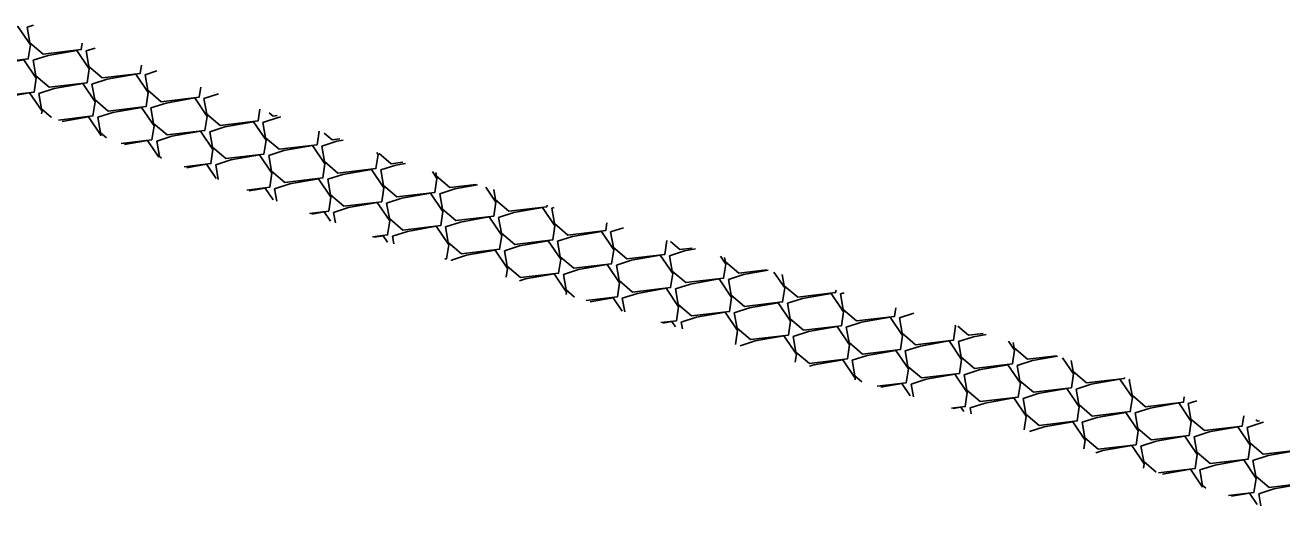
# Model space of a CAD drawing. Extents: x 2384780 to 2405432, y 547869 to 573706.
# Drawn here: x 2394101.1 to 2394195, y 553622.6 to 553659.4 of the extents above; entities that cross this region are included whole.
import ezdxf

# ---------------------------------------------------------------- set-up
doc = ezdxf.new("R2010")
doc.units = 0
doc.layers.add('Old_Level_5', color=7, linetype='Continuous')

msp = doc.modelspace()

# ---------------------------------------------------------------- linework, layer by layer
at = {"layer": 'Old_Level_5'}
for points in [[(2394097.328, 553658.508), (2394098.457, 553658.873), (2394100.599, 553659.25), (2394101.526, 553657.878), (2394101.368, 553656.834), (2394098.533, 553656.5), (2394097.532, 553657.351), (2394097.328, 553658.508)], [(2394101.292, 553659.208), (2394101.755, 553659.357)], [(2394105.403, 553658.004), (2394105.331, 553657.534), (2394102.496, 553657.199), (2394101.496, 553658.05), (2394101.292, 553659.208)], [(2394101.728, 553656.733), (2394102.857, 553657.097), (2394104.999, 553657.475), (2394105.927, 553656.103), (2394105.768, 553655.059), (2394102.933, 553654.724), (2394101.932, 553655.576), (2394101.728, 553656.733)], [(2394105.692, 553657.432), (2394106.362, 553657.648)], [(2394109.824, 553656.364), (2394109.732, 553655.758), (2394106.897, 553655.423), (2394105.896, 553656.275), (2394105.692, 553657.432)], [(2394097.764, 553656.034), (2394098.893, 553656.398), (2394101.035, 553656.776), (2394101.963, 553655.404), (2394101.804, 553654.36), (2394098.969, 553654.025), (2394097.968, 553654.877), (2394097.764, 553656.034)], [(2394106.128, 553654.958), (2394107.257, 553655.322), (2394109.399, 553655.699), (2394110.327, 553654.327), (2394110.168, 553653.284), (2394107.333, 553652.949), (2394106.333, 553653.801), (2394106.128, 553654.958)], [(2394110.092, 553655.657), (2394110.969, 553655.939)], [(2394114.245, 553654.724), (2394114.132, 553653.983), (2394111.297, 553653.648), (2394110.296, 553654.5), (2394110.092, 553655.657)], [(2394102.164, 553654.259), (2394103.294, 553654.623), (2394105.436, 553655), (2394106.363, 553653.628), (2394106.204, 553652.585), (2394103.626, 553652.28)], [(2394099.26, 553653.902), (2394099.329, 553653.924), (2394101.471, 553654.302), (2394102.399, 553652.929), (2394102.371, 553652.746)], [(2394103.107, 553652.473), (2394102.368, 553653.102), (2394102.164, 553654.259)], [(2394110.529, 553653.182), (2394111.658, 553653.547), (2394113.8, 553653.924), (2394114.727, 553652.552), (2394114.568, 553651.508), (2394111.733, 553651.174), (2394110.732, 553652.025), (2394110.529, 553653.182)], [(2394114.492, 553653.881), (2394115.575, 553654.231)], [(2394118.666, 553653.084), (2394118.532, 553652.207), (2394115.697, 553651.873), (2394114.697, 553652.724), (2394114.492, 553653.881)], [(2394115.262, 553654.347), (2394115.261, 553654.347), (2394115.26, 553654.348)], [(2394106.565, 553652.483), (2394107.694, 553652.848), (2394109.836, 553653.225), (2394110.763, 553651.853), (2394110.604, 553650.809), (2394108.316, 553650.539)], [(2394119.954, 553652.606), (2394119.661, 553652.571), (2394119.362, 553652.826)], [(2394103.9, 553652.179), (2394105.872, 553652.526), (2394106.799, 553651.154), (2394106.791, 553651.105)], [(2394107.212, 553650.949), (2394106.769, 553651.326), (2394106.565, 553652.483)], [(2394114.929, 553651.407), (2394116.058, 553651.771), (2394118.2, 553652.149), (2394119.127, 553650.777), (2394118.968, 553649.733), (2394116.133, 553649.398), (2394115.133, 553650.25), (2394114.929, 553651.407)], [(2394118.893, 553652.106), (2394120.022, 553652.47), (2394120.225, 553652.506)], [(2394123.086, 553651.444), (2394122.932, 553650.432), (2394120.097, 553650.097), (2394119.096, 553650.949), (2394118.893, 553652.106)], [(2394110.965, 553650.708), (2394112.094, 553651.072), (2394114.236, 553651.45), (2394115.163, 553650.078), (2394115.004, 553649.034), (2394113.005, 553648.798)], [(2394123.293, 553650.331), (2394124.422, 553650.694), (2394124.887, 553650.777)], [(2394124.647, 553650.865), (2394124.061, 553650.796), (2394123.464, 553651.304)], [(2394108.559, 553650.449), (2394110.272, 553650.751), (2394111.118, 553649.498)], [(2394111.317, 553649.424), (2394111.169, 553649.551), (2394110.965, 553650.708)], [(2394119.329, 553649.632), (2394120.458, 553649.996), (2394122.6, 553650.373), (2394123.527, 553649.001), (2394123.368, 553647.958), (2394120.533, 553647.623), (2394119.533, 553648.475), (2394119.329, 553649.632)], [(2394127.391, 553649.848), (2394127.491, 553649.7), (2394127.332, 553648.657), (2394124.497, 553648.322), (2394123.497, 553649.174), (2394123.293, 553650.331)], [(2394113.217, 553648.719), (2394114.672, 553648.976), (2394115.391, 553647.912)], [(2394115.365, 553648.933), (2394116.494, 553649.297), (2394118.636, 553649.674), (2394119.563, 553648.302), (2394119.405, 553647.259), (2394117.694, 553647.057)], [(2394115.556, 553647.851), (2394115.365, 553648.933)], [(2394129.34, 553649.125), (2394128.461, 553649.021), (2394127.566, 553649.783)], [(2394127.693, 553648.555), (2394128.822, 553648.919), (2394129.548, 553649.047)], [(2394123.729, 553647.856), (2394124.858, 553648.22), (2394127, 553648.598), (2394127.927, 553647.226), (2394127.769, 553646.182), (2394124.934, 553645.847), (2394123.933, 553646.699), (2394123.729, 553647.856)], [(2394131.547, 553648.433), (2394131.891, 553647.924), (2394131.732, 553646.881), (2394128.897, 553646.546), (2394127.897, 553647.398), (2394127.693, 553648.555)], [(2394134.807, 553647.475), (2394132.861, 553647.245), (2394131.861, 553648.097), (2394131.815, 553648.355)], [(2394117.876, 553646.989), (2394119.072, 553647.2), (2394119.663, 553646.326)], [(2394119.765, 553647.157), (2394120.894, 553647.521), (2394123.036, 553647.899), (2394123.963, 553646.527), (2394123.805, 553645.483), (2394122.383, 553645.316)], [(2394119.929, 553646.227), (2394119.765, 553647.157)], [(2394132.093, 553646.78), (2394133.222, 553647.144), (2394134.917, 553647.443)], [(2394135.541, 553647.26), (2394136.291, 553646.149), (2394136.132, 553645.106), (2394133.297, 553644.771), (2394132.297, 553645.623), (2394132.093, 553646.78)], [(2394140.113, 553645.916), (2394140.096, 553645.805), (2394137.262, 553645.47), (2394136.261, 553646.321), (2394136.126, 553647.088)], [(2394124.165, 553645.382), (2394125.294, 553645.746), (2394127.436, 553646.123), (2394128.363, 553644.751), (2394128.205, 553643.708), (2394127.073, 553643.574)], [(2394128.129, 553646.081), (2394129.258, 553646.445), (2394131.4, 553646.823), (2394132.327, 553645.45), (2394132.169, 553644.407), (2394129.334, 553644.072), (2394128.333, 553644.924), (2394128.129, 553646.081)], [(2394122.535, 553645.26), (2394123.472, 553645.425), (2394123.936, 553644.739)], [(2394124.303, 553644.603), (2394124.165, 553645.382)], [(2394136.493, 553645.004), (2394137.622, 553645.368), (2394139.764, 553645.746), (2394140.691, 553644.374), (2394140.533, 553643.331), (2394137.698, 553642.995), (2394136.697, 553643.847), (2394136.493, 553645.004)], [(2394140.457, 553645.703), (2394140.637, 553645.761)], [(2394144.584, 553644.601), (2394144.496, 553644.029), (2394141.661, 553643.694), (2394140.661, 553644.546), (2394140.457, 553645.703)], [(2394128.566, 553643.606), (2394129.694, 553643.971), (2394131.836, 553644.348), (2394132.764, 553642.976), (2394132.605, 553641.932), (2394132.467, 553641.916)], [(2394132.529, 553644.306), (2394133.658, 553644.669), (2394135.8, 553645.047), (2394136.728, 553643.675), (2394136.569, 553642.632), (2394133.734, 553642.297), (2394132.733, 553643.148), (2394132.529, 553644.306)], [(2394144.857, 553643.928), (2394145.819, 553644.238)], [(2394127.194, 553643.53), (2394127.873, 553643.649), (2394128.195, 553643.172)], [(2394128.666, 553643.034), (2394128.566, 553643.606)], [(2394136.93, 553642.53), (2394138.058, 553642.894), (2394140.2, 553643.272), (2394141.128, 553641.9), (2394140.969, 553640.856), (2394138.134, 553640.521), (2394137.133, 553641.373), (2394136.93, 553642.53)], [(2394140.893, 553643.229), (2394142.022, 553643.593), (2394144.164, 553643.971), (2394145.092, 553642.598), (2394144.933, 553641.555), (2394142.098, 553641.22), (2394141.097, 553642.072), (2394140.893, 553643.229)], [(2394149.054, 553643.287), (2394148.897, 553642.254), (2394146.062, 553641.919), (2394145.061, 553642.771), (2394144.857, 553643.928)], [(2394132.965, 553641.831), (2394134.095, 553642.195), (2394136.237, 553642.573), (2394137.164, 553641.201), (2394137.067, 553640.564)], [(2394149.257, 553642.152), (2394150.386, 553642.517), (2394151.192, 553642.659)], [(2394150.956, 553642.728), (2394150.025, 553642.618), (2394149.337, 553643.204)], [(2394132.977, 553641.766), (2394132.965, 553641.831)], [(2394141.329, 553640.755), (2394142.459, 553641.119), (2394144.601, 553641.497), (2394145.528, 553640.124), (2394145.369, 553639.081), (2394143.043, 553638.806)], [(2394145.293, 553641.454), (2394146.422, 553641.818), (2394148.564, 553642.195), (2394149.492, 553640.823), (2394149.333, 553639.78), (2394146.498, 553639.445), (2394145.498, 553640.297), (2394145.293, 553641.454)], [(2394153.058, 553642.11), (2394153.456, 553641.522), (2394153.297, 553640.478), (2394150.462, 553640.144), (2394149.461, 553640.995), (2394149.257, 553642.152)], [(2394156.526, 553641.091), (2394154.426, 553640.843), (2394153.425, 553641.694), (2394153.368, 553642.019)], [(2394138.047, 553640.275), (2394138.495, 553640.42), (2394140.637, 553640.797), (2394141.564, 553639.425), (2394141.537, 553639.249)], [(2394142.158, 553639.066), (2394141.533, 553639.598), (2394141.329, 553640.755)], [(2394153.657, 553640.377), (2394154.786, 553640.741), (2394156.617, 553641.064)], [(2394157.052, 553640.936), (2394157.856, 553639.747), (2394157.697, 553638.703), (2394154.862, 553638.368), (2394153.862, 553639.22), (2394153.657, 553640.377)], [(2394161.687, 553639.574), (2394161.661, 553639.402), (2394158.826, 553639.067), (2394157.825, 553639.919), (2394157.678, 553640.752)], [(2394145.73, 553638.979), (2394146.859, 553639.343), (2394149.001, 553639.721), (2394149.928, 553638.349), (2394149.769, 553637.305), (2394148.611, 553637.169)], [(2394149.694, 553639.678), (2394150.823, 553640.042), (2394152.965, 553640.42), (2394153.892, 553639.048), (2394153.733, 553638.004), (2394150.898, 553637.669), (2394149.897, 553638.521), (2394149.694, 553639.678)], [(2394143.331, 553638.721), (2394145.037, 553639.022), (2394145.714, 553638.02)], [(2394145.909, 553637.963), (2394145.73, 553638.979)], [(2394154.094, 553637.903), (2394155.223, 553638.267), (2394157.365, 553638.645), (2394158.292, 553637.272), (2394158.133, 553636.229), (2394155.298, 553635.894), (2394154.298, 553636.746), (2394154.094, 553637.903)], [(2394158.058, 553638.602), (2394159.186, 553638.966), (2394161.328, 553639.343), (2394162.256, 553637.971), (2394162.097, 553636.928), (2394159.262, 553636.593), (2394158.262, 553637.444), (2394158.058, 553638.602)], [(2394162.021, 553639.301), (2394162.305, 553639.392)], [(2394166.157, 553638.26), (2394166.061, 553637.627), (2394163.226, 553637.292), (2394162.226, 553638.144), (2394162.021, 553639.301)], [(2394150.13, 553637.204), (2394151.259, 553637.568), (2394153.401, 553637.946), (2394154.328, 553636.573), (2394154.17, 553635.534)], [(2394166.422, 553637.525), (2394167.487, 553637.869)], [(2394148.754, 553637.126), (2394149.437, 553637.247), (2394149.708, 553636.846)], [(2394150.22, 553636.695), (2394150.13, 553637.204)], [(2394158.494, 553636.128), (2394159.623, 553636.492), (2394161.765, 553636.869), (2394162.692, 553635.497), (2394162.533, 553634.454), (2394159.698, 553634.118), (2394158.698, 553634.97), (2394158.494, 553636.128)], [(2394162.458, 553636.826), (2394163.587, 553637.191), (2394165.729, 553637.568), (2394166.656, 553636.196), (2394166.497, 553635.152), (2394163.662, 553634.818), (2394162.662, 553635.669), (2394162.458, 553636.826)], [(2394170.575, 553636.961), (2394170.62, 553636.895), (2394170.461, 553635.851), (2394167.626, 553635.517), (2394166.626, 553636.368), (2394166.422, 553637.525)], [(2394172.675, 553636.344), (2394171.59, 553636.216), (2394170.787, 553636.899)], [(2394154.53, 553635.429), (2394155.659, 553635.792), (2394157.801, 553636.17), (2394158.728, 553634.798), (2394158.64, 553634.219)], [(2394166.858, 553635.051), (2394167.987, 553635.415), (2394170.129, 553635.793), (2394171.056, 553634.421), (2394170.897, 553633.377), (2394168.062, 553633.042), (2394167.062, 553633.894), (2394166.858, 553635.051)], [(2394170.822, 553635.75), (2394171.951, 553636.114), (2394172.892, 553636.28)], [(2394174.569, 553635.787), (2394175.02, 553635.119), (2394174.861, 553634.076), (2394172.026, 553633.741), (2394171.026, 553634.593), (2394170.822, 553635.75)], [(2394154.53, 553635.427), (2394154.53, 553635.429)], [(2394162.894, 553634.352), (2394164.023, 553634.716), (2394166.165, 553635.094), (2394167.092, 553633.721), (2394166.934, 553632.678), (2394164.755, 553632.421)], [(2394178.141, 553634.694), (2394175.99, 553634.44), (2394174.99, 553635.292), (2394174.921, 553635.684)], [(2394159.709, 553633.905), (2394160.059, 553634.017), (2394162.201, 553634.395), (2394163.129, 553633.022), (2394163.11, 553632.904)], [(2394163.613, 553632.757), (2394163.098, 553633.195), (2394162.894, 553634.352)], [(2394171.258, 553633.275), (2394172.387, 553633.64), (2394174.529, 553634.017), (2394175.456, 553632.645), (2394175.297, 553631.601), (2394172.462, 553631.267), (2394171.462, 553632.118), (2394171.258, 553633.275)], [(2394175.222, 553633.975), (2394176.351, 553634.338), (2394178.221, 553634.668)], [(2394178.61, 553634.544), (2394179.42, 553633.344), (2394179.261, 553632.301), (2394176.427, 553631.966), (2394175.426, 553632.817), (2394175.222, 553633.975)], [(2394183.235, 553633.06), (2394183.225, 553633), (2394180.39, 553632.664), (2394179.39, 553633.516), (2394179.245, 553634.34)], [(2394167.294, 553632.576), (2394168.423, 553632.941), (2394170.565, 553633.319), (2394171.492, 553631.946), (2394171.334, 553630.903), (2394170.323, 553630.783)], [(2394165.024, 553632.341), (2394166.601, 553632.62), (2394167.227, 553631.694)], [(2394167.462, 553631.625), (2394167.294, 553632.576)], [(2394175.658, 553631.5), (2394176.787, 553631.864), (2394178.929, 553632.242), (2394179.856, 553630.87), (2394179.698, 553629.826), (2394176.863, 553629.491), (2394175.862, 553630.343), (2394175.658, 553631.5)], [(2394179.622, 553632.199), (2394180.751, 553632.563), (2394182.893, 553632.941), (2394183.82, 553631.569), (2394183.661, 553630.525), (2394180.826, 553630.19), (2394179.826, 553631.042), (2394179.622, 553632.199)], [(2394183.586, 553632.898), (2394183.663, 553632.923)], [(2394187.687, 553631.632), (2394187.625, 553631.224), (2394184.791, 553630.889), (2394183.79, 553631.741), (2394183.586, 553632.898)], [(2394171.694, 553630.801), (2394172.823, 553631.165), (2394174.965, 553631.543), (2394175.893, 553630.171), (2394175.74, 553629.164)], [(2394184.022, 553630.424), (2394185.151, 553630.788), (2394187.293, 553631.166), (2394188.22, 553629.793), (2394188.062, 553628.75), (2394185.227, 553628.415), (2394184.226, 553629.267), (2394184.022, 553630.424)], [(2394187.986, 553631.123), (2394188.629, 553631.33)], [(2394192.141, 553630.204), (2394192.025, 553629.449), (2394189.191, 553629.114), (2394188.19, 553629.966), (2394187.986, 553631.123)], [(2394170.448, 553630.747), (2394171.001, 553630.844), (2394171.221, 553630.519)], [(2394171.772, 553630.357), (2394171.694, 553630.801)], [(2394180.058, 553629.725), (2394181.187, 553630.089), (2394183.329, 553630.466), (2394184.257, 553629.094), (2394184.098, 553628.051), (2394181.263, 553627.716), (2394180.262, 553628.568), (2394180.058, 553629.725)], [(2394176.133, 553629.038), (2394177.223, 553629.39), (2394179.365, 553629.767), (2394180.293, 553628.395), (2394180.192, 553627.736)], [(2394188.422, 553628.648), (2394189.551, 553629.012), (2394191.693, 553629.39), (2394192.621, 553628.018), (2394192.462, 553626.974), (2394189.627, 553626.64), (2394188.626, 553627.491), (2394188.422, 553628.648)], [(2394192.386, 553629.347), (2394193.515, 553629.711), (2394193.619, 553629.73)], [(2394196.531, 553628.796), (2394196.584, 553628.717), (2394196.426, 553627.673), (2394193.591, 553627.338), (2394192.59, 553628.19), (2394192.386, 553629.347)], [(2394193.304, 553629.831), (2394193.155, 553629.813), (2394193.031, 553629.918)], [(2394184.459, 553627.949), (2394185.587, 553628.314), (2394187.729, 553628.691), (2394188.657, 553627.319), (2394188.498, 553626.275), (2394185.756, 553625.951)], [(2394181.099, 553627.445), (2394181.624, 553627.615), (2394183.766, 553627.992), (2394184.693, 553626.62), (2394184.645, 553626.308)], [(2394185.586, 553626.006), (2394184.663, 553626.792), (2394184.459, 553627.949)], [(2394192.822, 553626.873), (2394193.951, 553627.237), (2394196.093, 553627.615), (2394197.021, 553626.243), (2394196.862, 553625.199), (2394194.027, 553624.864), (2394193.027, 553625.716), (2394192.822, 553626.873)], [(2394188.859, 553626.174), (2394189.988, 553626.538), (2394192.13, 553626.916), (2394193.057, 553625.544), (2394192.898, 553624.5), (2394190.985, 553624.274)], [(2394186.076, 553625.848), (2394188.166, 553626.217), (2394189.061, 553624.891)], [(2394189.3, 553624.815), (2394189.062, 553625.017), (2394188.859, 553626.174)], [(2394193.259, 553624.399), (2394194.388, 553624.763), (2394196.53, 553625.14), (2394197.457, 553623.768), (2394197.298, 553622.725), (2394196.215, 553622.597)], [(2394191.209, 553624.202), (2394192.566, 553624.441), (2394193.147, 553623.581)], [(2394193.418, 553623.494), (2394193.259, 553624.399)]]:
    msp.add_lwpolyline(points, dxfattribs=at)

doc.saveas('drawing.dxf')
